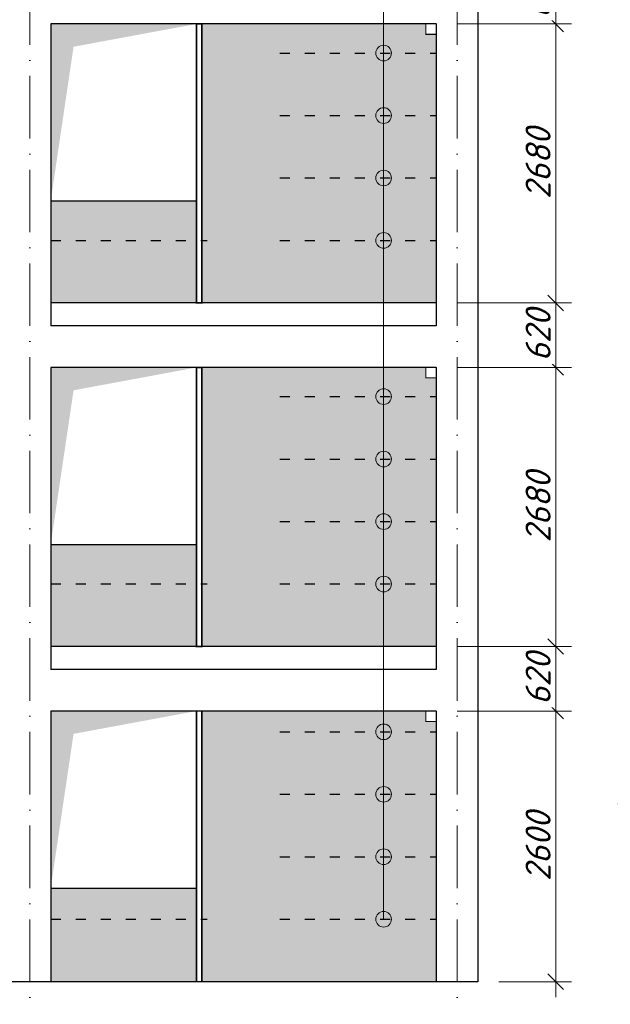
# Model space of a CAD drawing. Header units: millimetres. Extents: x 363306 to 7757304, y 1022887 to 1207196.
# Tile 278 of 656: x 1263857 to 1269524, y 1074210 to 1083667. Entities that reach past the tile are written whole.
import ezdxf
from ezdxf import colors
from ezdxf.entities.mleader import LeaderData, LeaderLine
from ezdxf.math import Vec2, Vec3

# ---------------------------------------------------------------- set-up
doc = ezdxf.new("R2010")
doc.units = ezdxf.units.MM
doc.linetypes.add('ACAD_ISO03W100', pattern=[30, 12, -18])
doc.linetypes.add('ACAD_ISO10W100', pattern=[18, 12, -3, 0, -3])
doc.layers.add('.', color=7, linetype='Continuous', lineweight=15)
doc.layers.add('0 @ 100', color=7, linetype='Continuous')
doc.styles.add('iso', font='isocpeur.TTF')
doc.styles.add('ISOCPEUR', font='isocpeur.TTF')
doc.styles.get("Standard").update_dxf_attribs({"font": 'isocpeui.ttf'})
doc.styles.add('ГОСТ 2.304', font='isocpeui.ttf')
doc.dimstyles.new('Санжар', dxfattribs={"dimtxt": 240, "dimasz": 200, "dimexe": 200, "dimexo": 200, "dimgap": 50, "dimtad": 1, "dimdec": 0, "dimtxsty": 'Standard', "dimblk": 'OBLIQUE', "dimcen": 2.5, "dimdle": 200, "dimclrd": 152, "dimclre": 152, "dimclrt": 152, "dimadec": 0, "dimazin": 0, "dimtfac": 1, "dimtdec": 0, "dimtmove": 0, "dimatfit": 3, "dimldrblk": 'OBLIQUE', "dimfxl": 0, "dimlwd": 0, "dimlwe": 0, "dimarcsym": 0})

# ---------------------------------------------------------------- blocks, each defined once
blk = doc.blocks.new('_Oblique')
at = {"color": 0, "linetype": 'ByBlock', "lineweight": -2}
blk.add_line((-0.5, -0.5), (0.5, 0.5), dxfattribs=at)
blk = doc.blocks.new('*D843')
at = {"lineweight": 0, "transparency": 16777216}
for p, q in [((1269001.3, 1074276.8), (1269001.3, 1077176.8)), ((1268054.3, 1077026.8), (1269151.3, 1077026.8)), ((1268454.3, 1074426.8), (1269151.3, 1074426.8))]:
    blk.add_line(p, q, dxfattribs=at)
at = {"layer": 'Defpoints', "color": 0, "lineweight": 25, "transparency": 16777216}
for p in [(1267854.3, 1077026.8), (1269001.3, 1077026.8), (1268254.3, 1074426.8)]:
    blk.add_point(p, dxfattribs=at)
at = {"lineweight": 0, "transparency": 16777216, "xscale": 150, "yscale": 150, "zscale": 150}
for p, rotation in [((1269001.3, 1077026.8), 90), ((1269001.3, 1074426.8), 270)]:
    blk.add_blockref('_Oblique', p, dxfattribs=dict(at, rotation=rotation))
at = {"lineweight": 0, "transparency": 16777216, "insert": (1268831.3, 1075726.8), "char_height": 240, "attachment_point": 5, "rotation": 90, "bg_fill": 3, "box_fill_scale": 1.1, "bg_fill_color": 256, "bg_fill_true_color": 13158600, "bg_fill_transparency": 0}
blk.add_mtext('2600', dxfattribs=at)
blk = doc.blocks.new('*D844')
at = {"lineweight": 0, "transparency": 16777216}
for p, q in [((1269001.3, 1076876.8), (1269001.3, 1077796.8)), ((1268054.3, 1077646.8), (1269151.3, 1077646.8)), ((1268054.3, 1077026.8), (1269151.3, 1077026.8))]:
    blk.add_line(p, q, dxfattribs=at)
at = {"layer": 'Defpoints', "color": 0, "lineweight": 25, "transparency": 16777216}
for p in [(1267854.3, 1077646.8), (1269001.3, 1077646.8), (1267854.3, 1077026.8)]:
    blk.add_point(p, dxfattribs=at)
at = {"lineweight": 0, "transparency": 16777216, "xscale": 150, "yscale": 150, "zscale": 150}
for p, rotation in [((1269001.3, 1077646.8), 90), ((1269001.3, 1077026.8), 270)]:
    blk.add_blockref('_Oblique', p, dxfattribs=dict(at, rotation=rotation))
at = {"lineweight": 0, "transparency": 16777216, "insert": (1268831.3, 1077336.8), "char_height": 240, "attachment_point": 5, "rotation": 90, "bg_fill": 3, "box_fill_scale": 1.1, "bg_fill_color": 256, "bg_fill_true_color": 13158600, "bg_fill_transparency": 0}
blk.add_mtext('620', dxfattribs=at)
blk = doc.blocks.new('*D845')
at = {"lineweight": 0, "transparency": 16777216}
for p, q in [((1269001.3, 1077496.8), (1269001.3, 1080476.8)), ((1268054.3, 1080326.8), (1269151.3, 1080326.8)), ((1268054.3, 1077646.8), (1269151.3, 1077646.8))]:
    blk.add_line(p, q, dxfattribs=at)
at = {"layer": 'Defpoints', "color": 0, "lineweight": 25, "transparency": 16777216}
for p in [(1267854.3, 1080326.8), (1269001.3, 1080326.8), (1267854.3, 1077646.8)]:
    blk.add_point(p, dxfattribs=at)
at = {"lineweight": 0, "transparency": 16777216, "xscale": 150, "yscale": 150, "zscale": 150}
for p, rotation in [((1269001.3, 1080326.8), 90), ((1269001.3, 1077646.8), 270)]:
    blk.add_blockref('_Oblique', p, dxfattribs=dict(at, rotation=rotation))
at = {"lineweight": 0, "transparency": 16777216, "insert": (1268831.3, 1078986.8), "char_height": 240, "attachment_point": 5, "rotation": 90, "bg_fill": 3, "box_fill_scale": 1.1, "bg_fill_color": 256, "bg_fill_true_color": 13158600, "bg_fill_transparency": 0}
blk.add_mtext('2680', dxfattribs=at)
blk = doc.blocks.new('*D846')
at = {"lineweight": 0, "transparency": 16777216}
for p, q in [((1269001.3, 1080176.8), (1269001.3, 1081096.8)), ((1268054.3, 1080946.8), (1269151.3, 1080946.8)), ((1268054.3, 1080326.8), (1269151.3, 1080326.8))]:
    blk.add_line(p, q, dxfattribs=at)
at = {"layer": 'Defpoints', "color": 0, "lineweight": 25, "transparency": 16777216}
for p in [(1267854.3, 1080946.8), (1269001.3, 1080946.8), (1267854.3, 1080326.8)]:
    blk.add_point(p, dxfattribs=at)
at = {"lineweight": 0, "transparency": 16777216, "xscale": 150, "yscale": 150, "zscale": 150}
for p, rotation in [((1269001.3, 1080946.8), 90), ((1269001.3, 1080326.8), 270)]:
    blk.add_blockref('_Oblique', p, dxfattribs=dict(at, rotation=rotation))
at = {"lineweight": 0, "transparency": 16777216, "insert": (1268831.3, 1080636.8), "char_height": 240, "attachment_point": 5, "rotation": 90, "bg_fill": 3, "box_fill_scale": 1.1, "bg_fill_color": 256, "bg_fill_true_color": 13158600, "bg_fill_transparency": 0}
blk.add_mtext('620', dxfattribs=at)
blk = doc.blocks.new('*D847')
at = {"lineweight": 0, "transparency": 16777216}
for p, q in [((1269001.3, 1081096.8), (1269001.3, 1080176.8)), ((1268054.3, 1080946.8), (1269151.3, 1080946.8)), ((1268054.3, 1080326.8), (1269151.3, 1080326.8))]:
    blk.add_line(p, q, dxfattribs=at)
at = {"layer": 'Defpoints', "color": 0, "lineweight": 25, "transparency": 16777216}
for p in [(1267854.3, 1080946.8), (1267854.3, 1080326.8), (1269001.3, 1080326.8)]:
    blk.add_point(p, dxfattribs=at)
at = {"lineweight": 0, "transparency": 16777216, "xscale": 150, "yscale": 150, "zscale": 150}
for p, rotation in [((1269001.3, 1080946.8), 90), ((1269001.3, 1080326.8), 270)]:
    blk.add_blockref('_Oblique', p, dxfattribs=dict(at, rotation=rotation))
at = {"lineweight": 0, "transparency": 16777216, "insert": (1268831.3, 1080636.8), "char_height": 240, "attachment_point": 5, "rotation": 90, "bg_fill": 3, "box_fill_scale": 1.1, "bg_fill_color": 256, "bg_fill_true_color": 13158600, "bg_fill_transparency": 0}
blk.add_mtext('620', dxfattribs=at)
blk = doc.blocks.new('*D848')
at = {"lineweight": 0, "transparency": 16777216}
for p, q in [((1269001.3, 1080176.8), (1269001.3, 1081096.8)), ((1268054.3, 1080946.8), (1269151.3, 1080946.8)), ((1268054.3, 1080326.8), (1269151.3, 1080326.8))]:
    blk.add_line(p, q, dxfattribs=at)
at = {"layer": 'Defpoints', "color": 0, "lineweight": 25, "transparency": 16777216}
for p in [(1267854.3, 1080946.8), (1269001.3, 1080946.8), (1267854.3, 1080326.8)]:
    blk.add_point(p, dxfattribs=at)
at = {"lineweight": 0, "transparency": 16777216, "xscale": 150, "yscale": 150, "zscale": 150}
for p, rotation in [((1269001.3, 1080946.8), 90), ((1269001.3, 1080326.8), 270)]:
    blk.add_blockref('_Oblique', p, dxfattribs=dict(at, rotation=rotation))
at = {"lineweight": 0, "transparency": 16777216, "insert": (1268831.3, 1080636.8), "char_height": 240, "attachment_point": 5, "rotation": 90, "bg_fill": 3, "box_fill_scale": 1.1, "bg_fill_color": 256, "bg_fill_true_color": 13158600, "bg_fill_transparency": 0}
blk.add_mtext('620', dxfattribs=at)
blk = doc.blocks.new('*D849')
at = {"lineweight": 0, "transparency": 16777216}
for p, q in [((1269001.3, 1080796.8), (1269001.3, 1083776.8)), ((1268054.3, 1083626.8), (1269151.3, 1083626.8)), ((1268054.3, 1080946.8), (1269151.3, 1080946.8))]:
    blk.add_line(p, q, dxfattribs=at)
at = {"layer": 'Defpoints', "color": 0, "lineweight": 25, "transparency": 16777216}
for p in [(1267854.3, 1083626.8), (1269001.3, 1083626.8), (1267854.3, 1080946.8)]:
    blk.add_point(p, dxfattribs=at)
at = {"lineweight": 0, "transparency": 16777216, "xscale": 150, "yscale": 150, "zscale": 150}
for p, rotation in [((1269001.3, 1083626.8), 90), ((1269001.3, 1080946.8), 270)]:
    blk.add_blockref('_Oblique', p, dxfattribs=dict(at, rotation=rotation))
at = {"lineweight": 0, "transparency": 16777216, "insert": (1268831.3, 1082286.8), "char_height": 240, "attachment_point": 5, "rotation": 90, "bg_fill": 3, "box_fill_scale": 1.1, "bg_fill_color": 256, "bg_fill_true_color": 13158600, "bg_fill_transparency": 0}
blk.add_mtext('2680', dxfattribs=at)
blk = doc.blocks.new('*D850')
at = {"lineweight": 0, "transparency": 16777216}
for p, q in [((1269001.3, 1083476.8), (1269001.3, 1084396.8)), ((1268154.3, 1084246.8), (1269151.3, 1084246.8)), ((1268054.3, 1083626.8), (1269151.3, 1083626.8))]:
    blk.add_line(p, q, dxfattribs=at)
at = {"layer": 'Defpoints', "color": 0, "lineweight": 25, "transparency": 16777216}
for p in [(1267954.3, 1084246.8), (1269001.3, 1084246.8), (1267854.3, 1083626.8)]:
    blk.add_point(p, dxfattribs=at)
at = {"lineweight": 0, "transparency": 16777216, "xscale": 150, "yscale": 150, "zscale": 150}
for p, rotation in [((1269001.3, 1084246.8), 90), ((1269001.3, 1083626.8), 270)]:
    blk.add_blockref('_Oblique', p, dxfattribs=dict(at, rotation=rotation))
at = {"lineweight": 0, "transparency": 16777216, "insert": (1268831.3, 1083936.8), "char_height": 240, "attachment_point": 5, "rotation": 90, "bg_fill": 3, "box_fill_scale": 1.1, "bg_fill_color": 256, "bg_fill_true_color": 13158600, "bg_fill_transparency": 0}
blk.add_mtext('620', dxfattribs=at)

msp = doc.modelspace()

# ---------------------------------------------------------------- hatches: boundary and pattern name
at = {"layer": '.', "lineweight": 0, "true_color": 0xcd6928}
h = msp.add_hatch(dxfattribs=at)
h.set_pattern_fill('AR-B816C', color=32, scale=1.6)
h.set_pattern_definition([(0, (138115.57, -66118.02), (325.12, 325.12), [635, -15.24]), (0, (137790.45, -66102.78), (325.12, 325.12), [635, -15.24]), (90, (138115.57, -66118.02), (-325.12, 325.12), [-340.36, 309.88]), (90, (138100.33, -66118.02), (-325.12, 325.12), [-340.36, 309.88])])
h.paths.add_polyline_path([(1267854.271, 1083526.756), (1267754.271, 1083526.756), (1267754.271, 1083626.756), (1265604.313, 1083626.756), (1265604.313, 1080946.756), (1267854.271, 1080946.756)])
h.paths.add_polyline_path([(1265554.313, 1081926.745), (1264154.271, 1081926.745), (1264154.271, 1080946.756), (1265554.313, 1080946.756)])
h.paths.add_polyline_path([(1263754.271, 1083526.756), (1263654.271, 1083526.756), (1263654.271, 1083626.756), (1263034.313, 1083626.756), (1263034.313, 1080946.756), (1263754.271, 1080946.756)])
h.paths.add_polyline_path([(1262984.313, 1081926.745), (1261584.313, 1081926.745), (1261584.313, 1080946.756), (1262984.313, 1080946.756)])
h.paths.add_polyline_path([(1261534.313, 1083626.756), (1260304.313, 1083626.756), (1260304.313, 1080946.756), (1261534.313, 1080946.756)])
h.paths.add_polyline_path([(1260254.313, 1081926.745), (1258854.271, 1081926.745), (1258854.271, 1080946.756), (1260254.313, 1080946.756)])
h.paths.add_polyline_path([(1258454.271, 1083526.756), (1258354.271, 1083526.756), (1258354.271, 1083626.756), (1257404.313, 1083626.756), (1257404.313, 1080946.756), (1258454.271, 1080946.756)])
h.paths.add_polyline_path([(1257354.313, 1081926.745), (1255954.313, 1081926.745), (1255954.313, 1080946.756), (1257354.313, 1080946.756)])
h.paths.add_polyline_path([(1255904.313, 1083626.756), (1254854.313, 1083626.756), (1254854.313, 1083526.756), (1254754.271, 1083526.756), (1254754.271, 1080946.756), (1255904.313, 1080946.756)])
h.paths.add_polyline_path([(1254354.271, 1083526.756), (1254254.271, 1083526.756), (1254254.271, 1083626.756), (1253604.313, 1083626.756), (1253604.313, 1080946.756), (1254354.271, 1080946.756)])
h.paths.add_polyline_path([(1253554.313, 1081926.745), (1252154.313, 1081926.745), (1252154.313, 1080946.756), (1253554.313, 1080946.756)])
h.paths.add_polyline_path([(1252104.313, 1083626.756), (1251454.271, 1083626.756), (1251454.271, 1083526.756), (1251354.271, 1083526.756), (1251354.271, 1080946.756), (1252104.313, 1080946.756)])
h.paths.add_polyline_path([(1250954.271, 1083526.756), (1250854.271, 1083526.756), (1250854.271, 1083626.756), (1250704.313, 1083626.756), (1250704.313, 1080946.756), (1250954.271, 1080946.756)])
h.paths.add_polyline_path([(1250654.313, 1081926.745), (1249254.313, 1081926.745), (1249254.313, 1080946.756), (1250654.313, 1080946.756)])
h.paths.add_polyline_path([(1249204.313, 1083626.756), (1247804.313, 1083626.756), (1247804.313, 1080946.756), (1249204.313, 1080946.756)])
h.paths.add_polyline_path([(1247754.313, 1081926.745), (1246354.313, 1081926.745), (1246354.313, 1080946.756), (1247754.313, 1080946.756)])
h.paths.add_polyline_path([(1246304.313, 1083626.756), (1245454.271, 1083626.756), (1245454.271, 1083526.756), (1245354.271, 1083526.756), (1245354.271, 1080946.756), (1246304.313, 1080946.756)])
h.paths.add_polyline_path([(1244954.271, 1083526.756), (1244854.356, 1083526.756), (1244854.356, 1083626.756), (1244204.313, 1083626.756), (1244204.313, 1080946.756), (1244954.271, 1080946.756)])
h.paths.add_polyline_path([(1244154.313, 1081926.745), (1242754.313, 1081926.745), (1242754.313, 1080946.756), (1244154.313, 1080946.756)])
h.paths.add_polyline_path([(1242704.313, 1083626.756), (1242054.271, 1083626.756), (1242054.271, 1083526.756), (1241954.271, 1083526.756), (1241954.271, 1080946.756), (1242704.313, 1080946.756)])
h.paths.add_polyline_path([(1242704.313, 1080326.756), (1242054.271, 1080326.756), (1242054.271, 1080226.756), (1241954.271, 1080226.756), (1241954.271, 1077646.756), (1242704.313, 1077646.756)])
h.paths.add_polyline_path([(1244154.313, 1078626.745), (1242754.313, 1078626.745), (1242754.313, 1077646.756), (1244154.313, 1077646.756)])
h.paths.add_polyline_path([(1244954.271, 1080226.756), (1244854.356, 1080226.756), (1244854.356, 1080326.756), (1244204.313, 1080326.756), (1244204.313, 1077646.756), (1244954.271, 1077646.756)])
h.paths.add_polyline_path([(1246304.313, 1080326.756), (1245454.271, 1080326.756), (1245454.271, 1080226.756), (1245354.271, 1080226.756), (1245354.271, 1077646.756), (1246304.313, 1077646.756)])
h.paths.add_polyline_path([(1247754.313, 1078626.745), (1246354.313, 1078626.745), (1246354.313, 1077646.756), (1247754.313, 1077646.756)])
h.paths.add_polyline_path([(1249204.313, 1080326.756), (1247804.313, 1080326.756), (1247804.313, 1077646.756), (1249204.313, 1077646.756)])
h.paths.add_polyline_path([(1250654.313, 1078626.745), (1249254.313, 1078626.745), (1249254.313, 1077646.756), (1250654.313, 1077646.756)])
h.paths.add_polyline_path([(1250954.271, 1080226.756), (1250854.271, 1080226.756), (1250854.271, 1080326.756), (1250704.313, 1080326.756), (1250704.313, 1077646.756), (1250954.271, 1077646.756)])
h.paths.add_polyline_path([(1252104.313, 1080326.756), (1251454.271, 1080326.756), (1251454.271, 1080226.756), (1251354.271, 1080226.756), (1251354.271, 1077646.756), (1252104.313, 1077646.756)])
h.paths.add_polyline_path([(1253554.313, 1078626.745), (1252154.313, 1078626.745), (1252154.313, 1077646.756), (1253554.313, 1077646.756)])
h.paths.add_polyline_path([(1254354.271, 1080226.756), (1254254.271, 1080226.756), (1254254.271, 1080326.756), (1253604.313, 1080326.756), (1253604.313, 1077646.756), (1254354.271, 1077646.756)])
h.paths.add_polyline_path([(1255904.313, 1080326.756), (1254854.313, 1080326.756), (1254854.313, 1080226.756), (1254754.271, 1080226.756), (1254754.271, 1077646.756), (1255904.313, 1077646.756)])
h.paths.add_polyline_path([(1257354.313, 1078626.745), (1255954.313, 1078626.745), (1255954.313, 1077646.756), (1257354.313, 1077646.756)])
h.paths.add_polyline_path([(1258454.271, 1080226.756), (1258354.271, 1080226.756), (1258354.271, 1080326.756), (1257404.313, 1080326.756), (1257404.313, 1077646.756), (1258454.271, 1077646.756)])
h.paths.add_polyline_path([(1260254.313, 1078626.745), (1258854.271, 1078626.745), (1258854.271, 1077646.756), (1260254.313, 1077646.756)])
h.paths.add_polyline_path([(1261534.313, 1080326.756), (1260304.313, 1080326.756), (1260304.313, 1077646.756), (1261534.313, 1077646.756)])
h.paths.add_polyline_path([(1262984.313, 1078626.745), (1261584.313, 1078626.745), (1261584.313, 1077646.756), (1262984.313, 1077646.756)])
h.paths.add_polyline_path([(1263754.271, 1080226.756), (1263654.271, 1080226.756), (1263654.271, 1080326.756), (1263034.313, 1080326.756), (1263034.313, 1077646.756), (1263754.271, 1077646.756)])
h.paths.add_polyline_path([(1265554.313, 1078626.745), (1264154.271, 1078626.745), (1264154.271, 1077646.756), (1265554.313, 1077646.756)])
h.paths.add_polyline_path([(1267854.271, 1080226.756), (1267754.271, 1080226.756), (1267754.271, 1080326.756), (1265604.313, 1080326.756), (1265604.313, 1077646.756), (1267854.271, 1077646.756)])
h.paths.add_polyline_path([(1267854.271, 1076926.756), (1267754.271, 1076926.756), (1267754.271, 1077026.756), (1265604.271, 1077026.756), (1265604.271, 1074426.756), (1267854.271, 1074426.756)])
h.paths.add_polyline_path([(1265554.271, 1075326.756), (1264154.271, 1075326.756), (1264154.271, 1074426.756), (1265554.271, 1074426.756)])
h.paths.add_polyline_path([(1263754.271, 1076926.756), (1263654.271, 1076926.756), (1263654.271, 1077026.756), (1263034.271, 1077026.756), (1263034.271, 1074426.756), (1263754.271, 1074426.756)])
h.paths.add_polyline_path([(1262984.271, 1075326.756), (1261584.271, 1075326.756), (1261584.271, 1074426.756), (1262984.271, 1074426.756)])
h.paths.add_polyline_path([(1261534.271, 1077026.756), (1260304.271, 1077026.756), (1260304.271, 1074426.756), (1261534.271, 1074426.756)])
h.paths.add_polyline_path([(1260254.271, 1075326.756), (1258854.271, 1075326.756), (1258854.271, 1074426.756), (1260254.271, 1074426.756)])
h.paths.add_polyline_path([(1258454.271, 1076926.756), (1258354.271, 1076926.756), (1258354.271, 1077026.756), (1257404.271, 1077026.756), (1257404.271, 1074426.756), (1258454.271, 1074426.756)])
h.paths.add_polyline_path([(1257354.271, 1075326.756), (1255954.271, 1075326.756), (1255954.271, 1074426.756), (1257354.271, 1074426.756)])
h.paths.add_polyline_path([(1255904.271, 1077026.756), (1254854.271, 1077026.756), (1254854.271, 1076926.756), (1254754.271, 1076926.756), (1254754.271, 1074426.756), (1255904.271, 1074426.756)])
h.paths.add_polyline_path([(1254354.271, 1076926.756), (1254254.271, 1076926.756), (1254254.271, 1077026.756), (1253604.271, 1077026.756), (1253604.271, 1074426.756), (1254354.271, 1074426.756)])
h.paths.add_polyline_path([(1253554.271, 1075326.756), (1252154.271, 1075326.756), (1252154.271, 1074426.756), (1253554.271, 1074426.756)])
h.paths.add_polyline_path([(1252104.271, 1077026.756), (1251454.271, 1077026.756), (1251454.271, 1076926.756), (1251354.271, 1076926.756), (1251354.271, 1074426.756), (1252104.271, 1074426.756)])
h.paths.add_polyline_path([(1250954.271, 1076926.756), (1250854.271, 1076926.756), (1250854.271, 1077026.756), (1250704.271, 1077026.756), (1250704.271, 1075026.756), (1250954.271, 1075026.756)])
h.paths.add_polyline_path([(1250654.271, 1075326.756), (1249254.271, 1075326.756), (1249254.271, 1074426.756), (1250654.271, 1074426.756)])
h.paths.add_polyline_path([(1250954.271, 1075026.756), (1250704.271, 1075026.756), (1250704.271, 1074426.756), (1250954.271, 1074426.756)])
h.paths.add_polyline_path([(1249204.271, 1077026.756), (1247804.271, 1077026.756), (1247804.271, 1074426.756), (1249204.271, 1074426.756)])
h.paths.add_polyline_path([(1247754.271, 1075326.756), (1246354.271, 1075326.756), (1246354.271, 1074426.756), (1247754.271, 1074426.756)])
h.paths.add_polyline_path([(1246304.271, 1077026.756), (1245454.271, 1077026.756), (1245454.271, 1076926.756), (1245354.271, 1076926.756), (1245354.271, 1074426.756), (1246304.271, 1074426.756)])
h.paths.add_polyline_path([(1244954.271, 1076926.756), (1244854.271, 1076926.756), (1244854.271, 1077026.756), (1244204.271, 1077026.756), (1244204.271, 1074426.756), (1244954.271, 1074426.756)])
h.paths.add_polyline_path([(1244154.271, 1075326.756), (1242754.271, 1075326.756), (1242754.271, 1074426.756), (1244154.271, 1074426.756)])
h.paths.add_polyline_path([(1242704.271, 1077026.756), (1242054.271, 1077026.756), (1242054.271, 1076926.756), (1241954.271, 1076926.756), (1241954.271, 1074426.756), (1242704.271, 1074426.756)])

# ---------------------------------------------------------------- linework, layer by layer
at = {"lineweight": 30, "ltscale": 100}
for p, q in [((1268254.271, 1084746.756, 0), (1268254.271, 1074426.756, 0)), ((1264154.271, 1083626.756, 0), (1264154.271, 1080726.756, 0)), ((1267854.271, 1083626.756, 0), (1264154.271, 1083626.756, 0)), ((1267854.271, 1083626.756, 0), (1267854.271, 1080726.756, 0)), ((1267854.271, 1080946.756, 0), (1264154.271, 1080946.756, 0)), ((1267854.271, 1080726.756, 0), (1264154.271, 1080726.756, 0)), ((1264154.271, 1080326.756, 0), (1264154.271, 1077426.756, 0)), ((1267854.271, 1080326.756, 0), (1264154.271, 1080326.756, 0)), ((1267854.271, 1080326.756, 0), (1267854.271, 1077426.756, 0)), ((1267854.271, 1077646.756, 0), (1264154.271, 1077646.756, 0)), ((1267854.271, 1077426.756, 0), (1264154.271, 1077426.756, 0)), ((1264154.271, 1077026.756, 0), (1264154.271, 1074426.756, 0)), ((1267854.271, 1077026.756, 0), (1264154.271, 1077026.756, 0)), ((1267854.271, 1077026.756, 0), (1267854.271, 1074426.756, 0)), ((1268254.271, 1074426.756, 0), (1241554.271, 1074426.756, 0))]:
    msp.add_line(p, q, dxfattribs=at)
at = {"color": 1, "linetype": 'ACAD_ISO10W100', "lineweight": 9, "ltscale": 50}
for p, q in [((1263954.271, 1084026.756, 0), (1263954.271, 1072631.741, 0)), ((1268054.271, 1084026.756, 0), (1268054.271, 1072631.741, 0))]:
    msp.add_line(p, q, dxfattribs=at)
at = {"color": 5, "linetype": 'ACAD_ISO03W100', "lineweight": 30, "ltscale": 8}
for p, q in [((1266354.271, 1083346.946), (1267854.271, 1083346.946)), ((1266354.271, 1082746.946), (1267854.271, 1082746.946)), ((1266354.271, 1082146.946), (1267854.271, 1082146.946)), ((1264154.271, 1081546.946), (1265654.271, 1081546.946)), ((1266354.271, 1081546.946), (1267854.271, 1081546.946)), ((1266354.271, 1080046.946), (1267854.271, 1080046.946)), ((1266354.271, 1079446.946), (1267854.271, 1079446.946)), ((1266354.271, 1078846.946), (1267854.271, 1078846.946)), ((1264154.271, 1078246.946), (1265654.271, 1078246.946)), ((1266354.271, 1078246.946), (1267854.271, 1078246.946)), ((1266354.271, 1076826.756, 0), (1267854.271, 1076826.756, 0)), ((1266354.271, 1076226.756, 0), (1267854.271, 1076226.756, 0)), ((1266354.271, 1075626.756, 0), (1267854.271, 1075626.756, 0)), ((1264154.271, 1075026.756, 0), (1265654.271, 1075026.756, 0)), ((1266354.271, 1075026.756, 0), (1267854.271, 1075026.756, 0))]:
    msp.add_line(p, q, dxfattribs=at)
at = {"color": 1, "lineweight": 0, "ltscale": 100, "elevation": 0}
msp.add_lwpolyline([(1267349.246, 1075026.756), (1267349.246, 1086435.882)], dxfattribs=at)
at = {"color": 18, "lineweight": 30, "true_color": 0x000000, "elevation": 0}
for points in [[(1264154.313, 1081926.745), (1265554.313, 1081926.745), (1265554.313, 1083626.745), (1264154.313, 1083626.745)], [(1264154.313, 1078626.745), (1265554.313, 1078626.745), (1265554.313, 1080326.745), (1264154.313, 1080326.745)], [(1264154.271, 1075326.756), (1265554.271, 1075326.756), (1265554.271, 1077026.756), (1264154.271, 1077026.756)]]:
    msp.add_lwpolyline(points, close=True, dxfattribs=at)
at = {"color": 4, "lineweight": 0, "const_width": 15, "elevation": 0}
for points in [[(1265604.313, 1083626.745), (1265554.313, 1083626.745), (1265554.313, 1080946.745), (1265604.313, 1080946.745)], [(1265604.313, 1080326.745), (1265554.313, 1080326.745), (1265554.313, 1077646.745), (1265604.313, 1077646.745)], [(1265604.271, 1077026.756), (1265554.271, 1077026.756), (1265554.271, 1074426.756), (1265604.271, 1074426.756)]]:
    msp.add_lwpolyline(points, close=True, dxfattribs=at)
at = {"color": 116, "lineweight": 18, "true_color": 0x136734, "const_width": 10, "elevation": 0}
for points in [[(1267754.271, 1083626.756), (1267854.271, 1083626.756), (1267854.271, 1083526.756), (1267754.271, 1083526.756)], [(1267754.271, 1080326.756), (1267854.271, 1080326.756), (1267854.271, 1080226.756), (1267754.271, 1080226.756)], [(1267754.271, 1077026.756), (1267854.271, 1077026.756), (1267854.271, 1076926.756), (1267754.271, 1076926.756)]]:
    msp.add_lwpolyline(points, close=True, dxfattribs=at)
at = {"color": 1, "lineweight": 0, "ltscale": 100}
for centre in [(1267349.246, 1083346.756, 0), (1267349.246, 1083346.756, 0), (1267349.246, 1082746.756, 0), (1267349.246, 1082746.756, 0), (1267349.246, 1082146.756, 0), (1267349.246, 1082146.756, 0), (1267349.246, 1081546.756, 0), (1267349.246, 1081546.756, 0), (1267349.246, 1080046.756, 0), (1267349.246, 1080046.756, 0), (1267349.246, 1079446.756, 0), (1267349.246, 1079446.756, 0), (1267349.246, 1078846.756, 0), (1267349.246, 1078846.756, 0), (1267349.246, 1078246.756, 0), (1267349.246, 1078246.756, 0), (1267349.246, 1076826.756, 0), (1267349.246, 1076826.756, 0), (1267349.246, 1076226.756, 0), (1267349.246, 1076226.756, 0), (1267349.246, 1075626.756, 0), (1267349.246, 1075626.756, 0), (1267349.246, 1075026.756, 0), (1267349.246, 1075026.756, 0)]:
    msp.add_circle(centre, 75, dxfattribs=at)
at = {"color": 18, "lineweight": 30, "true_color": 0x000000}
for points in [[(1264154.313, 1081926.745, 0), (1264154.313, 1083626.745, 0), (1264373.516, 1083407.542, 0), (1265554.313, 1083626.745, 0)], [(1264154.313, 1078626.745, 0), (1264154.313, 1080326.745, 0), (1264373.516, 1080107.542, 0), (1265554.313, 1080326.745, 0)], [(1264154.271, 1075326.756, 0), (1264154.271, 1077026.756, 0), (1264373.474, 1076807.552, 0), (1265554.271, 1077026.756, 0)]]:
    msp.add_solid(points, dxfattribs=at)

# ---------------------------------------------------------------- texts
at = {"lineweight": 9, "char_height": 400, "width": 9717.00309, "attachment_point": 1, "style": 'iso'}
for insert in [(954613.151, 1083015.009), (999613.151, 1083015.009), (1044613.151, 1083015.009)]:
    msp.add_mtext('\\pi1764.372;{\\fISOCPEUR|b0|i1|c204|p34;Примерных вид для\\P\\pi488.236;стена монтажа (Газоблок)}', dxfattribs=dict(at, insert=insert))
at = {"layer": '0 @ 100', "color": 7, "insert": (761996.908, 1075986.433), "char_height": 318.940213, "width": 19697.5359, "attachment_point": 4, "style": 'ГОСТ 2.304'}
msp.add_mtext('\\pi5457.36288;{\\fISOCPEUR|b1|i1|c204|p34;Характеристика участка строительства:\\P\\pi0;\\P}Расчетная зимняя температура воздух 15 °С.\\PСкоростной напор ветра   - 38кг/м2.\\PВес снегового покрова    - 50кг/м2.\\PКлассификация зданий по функциональной пожарной опасности - Ф 4.1 \\PКоэффициент надежности по назначению - 0.95\\P\\P^IПроектом разработано подъёмник для мало мобильных граждан населения грузоподъемностью 250 кг. скоростью 0,25 см/с. Двери шахт подъёмника противопожарные с пределом огнестойкости El 30. Подъёмники оборудованы кабинами габаритами 1500х1500 мм, ширина дверей кабины обеспечивает проезд инвалидной коляски. Для экстренных случаев подъёмник оснащен дополнительным аккумулятором и механическим спуском для безопасного спуска пассажира в нулевую отметку. Так же в дверях подъёмника установлены замки датчики которые открываются с ключевыми картами, чтобы открыть двери подъёмника.\\P^IС внешней и внутренней стороны наружных стен предусмотрено обшивка из аквапанелей толщиной 12,5мм с утеплением из минераловатной ваты на кварцевой основе, А =0,040 Вт/мС, толщиной 100мм. (по теплотехническому расчету). Наружная отделка из органическое стекло.\\P^IПодрядчик обязан предоставить заказчику сертификаты соответствия и пожарной безопасности на фасадную систему и все применяемые в данной системе материалы и изделия.\\PКонструкции, изделия и материалы применены по действующим стандартам, ТУ, сертификатам. На путях эвакуации используются отделочные материалы, соответствующие требованиям п. 5.25 ШНК 2.01.02-04.\\PОтделка стен с внутренней стороны окраска водоэмульсионными красками светлых тонов. Во внутренней и наружной отделке использованы современные отделочные материалы используемые на территории Республики Узбекистан.\\P^IКрыша - скатная из металлических профилированных листов с полимерными покрытиями с обеих сторон толщ.0,55мм по металлическим конструкциям.\\P^IПо периметру наружных стен устраивается бетонная отмостка. Бетон кл.В 7,5 шириной 1000 мм, толщиной 50 мм по гравийному основанию толщиной 100 мм -150 мм.\\P^IВсе строительно-монтажные работы вести согласно указаний соответствующих строительных норм и проекта производства работ (П.П.Р.) на основании ШНК 3.01.01 - 03 и КМК 3.01.02 - 00.', dxfattribs=at)

# ---------------------------------------------------------------- next in the draw order: dimensions: what is measured, and where the dimension line sits
at = {"color": 18, "lineweight": 0, "true_color": 0x000000}
dim = msp.add_linear_dim(base=(1269001.306, 1077026.756, 0), p1=(1268254.271, 1074426.756, 0), p2=(1267854.271, 1077026.756, 0), angle=90, dimstyle='Санжар', override={"dimasz": 150, "dimexe": 150, "dimdle": 150, "dimclrd": 256, "dimclre": 256, "dimclrt": 256, "dimfxl": 0.18, "dimtfill": 1, "dimarcsym": 2}, dxfattribs=at)
dim.commit()
dim.dimension.update_dxf_attribs({"geometry": '*D843', "text_midpoint": (1268831.306, 1075726.756, 0)})

# ---------------------------------------------------------------- next in the draw order: texts
at = {"lineweight": 9, "insert": (1226021.103, 1074406.224, 0), "char_height": 300, "width": 5098.88054, "attachment_point": 1, "style": 'iso'}
msp.add_mtext('\\pi457.168;{\\LГоризонтальная} \\P\\pi1088.684;сетка ГС-1', dxfattribs=at)

# ---------------------------------------------------------------- next in the draw order: dimensions: what is measured, and where the dimension line sits
at = {"color": 18, "lineweight": 0, "true_color": 0x000000}
dim = msp.add_linear_dim(base=(1269001.306, 1077646.756, 0), p1=(1267854.271, 1077026.756, 0), p2=(1267854.271, 1077646.756, 0), angle=90, dimstyle='Санжар', override={"dimasz": 150, "dimexe": 150, "dimdle": 150, "dimclrd": 256, "dimclre": 256, "dimclrt": 256, "dimtmove": 1, "dimfxl": 0.18, "dimtfill": 1, "dimarcsym": 2}, dxfattribs=at)
dim.commit()
dim.dimension.update_dxf_attribs({"geometry": '*D844', "text_midpoint": (1268831.306, 1077336.756, 0)})

# ---------------------------------------------------------------- next in the draw order: leaders
ml = msp.add_multileader_mtext('Standard')
ml.set_content('{\\fISOCPEUR|b0|i1|c204|p34;Колонна}', color=256, style='ISOCPEUR')
ml.set_leader_properties()
ml.build(insert=Vec2(0, 0))
ml.multileader.update_dxf_attribs({"text_left_attachment_type": 6, "text_right_attachment_type": 6, "dogleg_length": 0.209, "arrow_head_size": 188.682, "scale": 100})
ctx = ml.context
ctx.base_point, ctx.scale, ctx.char_height, ctx.arrow_head_size, ctx.landing_gap_size, ctx.plane_origin = Vec3(1386235.285, 1074439.677), 100, 251.57628, 188.682, 0, Vec3(1387018.876, 1079025.356)
ctx.left_attachment, ctx.right_attachment, ctx.text_align_type = 6, 6, 1
notes = []
notes.append((ctx, [(0, (1, 1, 0), (1386214.335, 1074439.677), (1, 0), 20.95, [(0, [(1386022.19, 1075940.372)], 0, [])])]))
ctx.mtext.insert, ctx.mtext.width, ctx.mtext.alignment, ctx.mtext.flow_direction = Vec3(1386881.379, 1074741.568), 2359.8993, 2, 5
for ctx, leaders in notes:
    for number, flags, end, landing, length, lines in leaders:
        leader = LeaderData()
        leader.index, (leader.has_last_leader_line, leader.has_dogleg_vector, leader.attachment_direction) = number, flags
        leader.last_leader_point, leader.dogleg_vector, leader.dogleg_length = Vec3(end), Vec3(landing), length
        for number, points, colour, breaks in lines:
            line = LeaderLine()
            line.index, line.vertices, line.color, line.breaks = number, Vec3.list(points), colors.encode_raw_color(colour), breaks
            leader.lines.append(line)
        ctx.leaders.append(leader)

# ---------------------------------------------------------------- next in the draw order: dimensions: what is measured, and where the dimension line sits
dim = msp.add_linear_dim(base=(1269001.306, 1080326.756, 0), p1=(1267854.271, 1077646.756, 0), p2=(1267854.271, 1080326.756, 0), angle=90, dimstyle='Санжар', override={"dimasz": 150, "dimexe": 150, "dimdle": 150, "dimclrd": 256, "dimclre": 256, "dimclrt": 256, "dimtmove": 1, "dimfxl": 0.18, "dimtfill": 1, "dimarcsym": 2}, dxfattribs=at)
dim.commit()
dim.dimension.update_dxf_attribs({"geometry": '*D845', "text_midpoint": (1268831.306, 1078986.756, 0)})

# ---------------------------------------------------------------- next in the draw order: dimensions: what is measured, and where the dimension line sits
dim = msp.add_linear_dim(base=(1269001.306, 1080946.756, 0), p1=(1267854.271, 1080326.756, 0), p2=(1267854.271, 1080946.756, 0), angle=90, dimstyle='Санжар', override={"dimasz": 150, "dimexe": 150, "dimdle": 150, "dimclrd": 256, "dimclre": 256, "dimclrt": 256, "dimtmove": 1, "dimfxl": 0.18, "dimtfill": 1, "dimarcsym": 2}, dxfattribs=at)
dim.commit()
dim.dimension.update_dxf_attribs({"geometry": '*D846', "text_midpoint": (1268831.306, 1080636.756, 0)})

# ---------------------------------------------------------------- next in the draw order: leaders
at = {"lineweight": 9}
ml = msp.add_multileader_mtext('Standard', dxfattribs=at)
ml.set_content('Горизонтальная\\Pсетка шаг 600мм ', color=256, style='iso')
ml.set_leader_properties(color=256, lineweight=0)
ml.build(insert=Vec2(0, 0))
ml.multileader.update_dxf_attribs({"text_left_attachment_type": 6, "text_right_attachment_type": 6, "dogleg_length": 200, "arrow_head_size": 220})
ctx = ml.context
ctx.base_point, ctx.char_height, ctx.arrow_head_size, ctx.plane_origin = Vec3(1269755.91, 1076135.495, 0), 250, 220, Vec3(1273778.138, 1077774.282, 0)
ctx.left_attachment, ctx.right_attachment, ctx.text_align_type = 6, 6, 1
notes = []
notes.append((ctx, [(0, (1, 1, 0), (1272659.91, 1076135.495, 0), (-1, 0), 200, [(0, [(1273778.138, 1077774.282, 0), (1272659.91, 1076135.495, 0)], 0, [])])]))
ctx.mtext.insert, ctx.mtext.width, ctx.mtext.alignment, ctx.mtext.flow_direction = Vec3(1271036.224, 1076435.495, 0), 3985.78818, 2, 5
for ctx, leaders in notes:
    for number, flags, end, landing, length, lines in leaders:
        leader = LeaderData()
        leader.index, (leader.has_last_leader_line, leader.has_dogleg_vector, leader.attachment_direction) = number, flags
        leader.last_leader_point, leader.dogleg_vector, leader.dogleg_length = Vec3(end), Vec3(landing), length
        for number, points, colour, breaks in lines:
            line = LeaderLine()
            line.index, line.vertices, line.color, line.breaks = number, Vec3.list(points), colors.encode_raw_color(colour), breaks
            leader.lines.append(line)
        ctx.leaders.append(leader)

# ---------------------------------------------------------------- next in the draw order: dimensions: what is measured, and where the dimension line sits
at = {"color": 18, "lineweight": 0, "true_color": 0x000000}
dim = msp.add_linear_dim(base=(1269001.306, 1080326.756, 0), p1=(1267854.271, 1080946.756, 0), p2=(1267854.271, 1080326.756, 0), angle=90, dimstyle='Санжар', override={"dimasz": 150, "dimexe": 150, "dimdle": 150, "dimclrd": 256, "dimclre": 256, "dimclrt": 256, "dimtmove": 1, "dimfxl": 0.18, "dimtfill": 1, "dimarcsym": 2}, dxfattribs=at)
dim.commit()
dim.dimension.update_dxf_attribs({"geometry": '*D847', "text_midpoint": (1268831.306, 1080636.756, 0)})

# ---------------------------------------------------------------- next in the draw order: dimensions: what is measured, and where the dimension line sits
dim = msp.add_linear_dim(base=(1269001.306, 1080946.756, 0), p1=(1267854.271, 1080326.756, 0), p2=(1267854.271, 1080946.756, 0), angle=90, dimstyle='Санжар', override={"dimasz": 150, "dimexe": 150, "dimdle": 150, "dimclrd": 256, "dimclre": 256, "dimclrt": 256, "dimtmove": 1, "dimfxl": 0.18, "dimtfill": 1, "dimarcsym": 2}, dxfattribs=at)
dim.commit()
dim.dimension.update_dxf_attribs({"geometry": '*D848', "text_midpoint": (1268831.306, 1080636.756, 0)})

# ---------------------------------------------------------------- next in the draw order: dimensions: what is measured, and where the dimension line sits
dim = msp.add_linear_dim(base=(1269001.306, 1083626.756, 0), p1=(1267854.271, 1080946.756, 0), p2=(1267854.271, 1083626.756, 0), angle=90, dimstyle='Санжар', override={"dimasz": 150, "dimexe": 150, "dimdle": 150, "dimclrd": 256, "dimclre": 256, "dimclrt": 256, "dimtmove": 1, "dimfxl": 0.18, "dimtfill": 1, "dimarcsym": 2}, dxfattribs=at)
dim.commit()
dim.dimension.update_dxf_attribs({"geometry": '*D849', "text_midpoint": (1268831.306, 1082286.756, 0)})

# ---------------------------------------------------------------- next in the draw order: dimensions: what is measured, and where the dimension line sits
dim = msp.add_linear_dim(base=(1269001.306, 1084246.756, 0), p1=(1267854.271, 1083626.756, 0), p2=(1267954.271, 1084246.756, 0), angle=90, dimstyle='Санжар', override={"dimasz": 150, "dimexe": 150, "dimdle": 150, "dimclrd": 256, "dimclre": 256, "dimclrt": 256, "dimtmove": 1, "dimfxl": 0.18, "dimtfill": 1, "dimarcsym": 2}, dxfattribs=at)
dim.commit()
dim.dimension.update_dxf_attribs({"geometry": '*D850', "text_midpoint": (1268831.306, 1083936.756, 0)})

doc.saveas('drawing.dxf')
